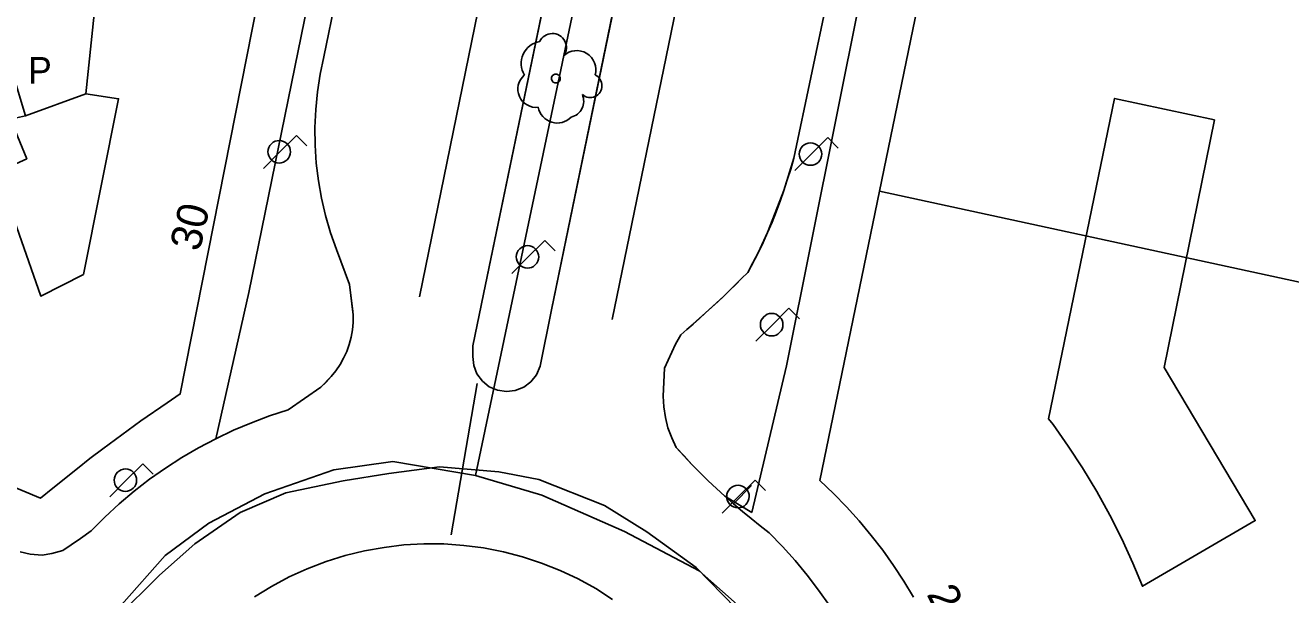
# Model space of a CAD drawing. Extents: x 282771 to 285132, y 4823109 to 4825496.
# Drawn here: x 284976.4 to 285048.2, y 4823452.2 to 4823484.5 of the extents above; entities that cross this region are included whole.
import ezdxf

# ---------------------------------------------------------------- set-up
doc = ezdxf.new("R2010")
doc.units = 0
for name, color, linetype in [('ACERA-BORDILLO', 7, 'Continuous'), ('ACERA-INTERIOR', 7, 'Continuous'), ('ARBOL', 7, 'Continuous'), ('BORDILLO', 7, 'Continuous'), ('CALLE-EJE', 7, 'Continuous'), ('EDIFICIO', 7, 'Continuous'), ('FAROLA', 7, 'Continuous'), ('INTERIOR-EDIFICIO', 7, 'Continuous'), ('MEDIANERA', 7, 'Continuous'), ('NUM-PORTAL', 7, 'Continuous'), ('SENAL-VIARIA', 7, 'Continuous'), ('TXT-ALTURA-EDIFICIO', 7, 'Continuous'), ('ZONA-VERDE', 7, 'Continuous')]:
    doc.layers.add(name, color=color, linetype=linetype)

msp = doc.modelspace()

# ---------------------------------------------------------------- linework, layer by layer
at = {"layer": 'ACERA-BORDILLO'}
for points in [[(284993.374, 4823482.693), (284993.164, 4823481.703), (284993.004, 4823480.703), (284992.914, 4823479.693), (284992.864, 4823478.683), (284992.874, 4823477.673), (284992.944, 4823476.663), (284993.063, 4823475.663), (284993.233, 4823474.663), (284993.463, 4823473.683), (284993.743, 4823472.713), (284994.083, 4823471.763), (284994.823, 4823469.773), (284995.043, 4823468.053), (284995.033, 4823467.623), (284994.993, 4823467.203), (284994.923, 4823466.793), (284994.813, 4823466.383), (284994.673, 4823465.983), (284994.493, 4823465.603), (284994.293, 4823465.233), (284994.053, 4823464.883), (284993.793, 4823464.553), (284993.503, 4823464.243), (284993.193, 4823463.963), (284991.353, 4823462.663), (284990.293, 4823462.323), (284989.263, 4823461.932), (284988.243, 4823461.512), (284987.243, 4823461.032), (284986.263, 4823460.522), (284985.313, 4823459.962), (284984.383, 4823459.362), (284983.483, 4823458.732), (284982.603, 4823458.052), (284981.763, 4823457.342), (284980.953, 4823456.592), (284980.173, 4823455.802), (284979.571, 4823455.383), (284979.033, 4823455.007), (284978.556, 4823454.702), (284977.936, 4823454.52), (284977.388, 4823454.428), (284976.708, 4823454.489), (284976.14, 4823454.611)], [(285020.024, 4823476.943), (285019.854, 4823476.323), (285019.664, 4823475.713), (285019.474, 4823475.103), (285019.264, 4823474.503), (285019.034, 4823473.903), (285018.804, 4823473.313), (285018.544, 4823472.733), (285018.284, 4823472.153), (285018.004, 4823471.573), (285017.714, 4823471.013), (285017.414, 4823470.453), (285017.073, 4823470.113), (285016.744, 4823469.783), (285016.403, 4823469.453), (285016.063, 4823469.123), (285015.723, 4823468.803), (285015.373, 4823468.483), (285015.023, 4823468.163), (285014.673, 4823467.843), (285014.323, 4823467.533), (285013.963, 4823467.223), (285013.613, 4823466.923), (285013.313, 4823466.393), (285012.705, 4823465.031), (285012.623, 4823463.453), (285012.653, 4823462.843), (285012.753, 4823462.243), (285012.893, 4823461.653), (285013.103, 4823461.083), (285013.363, 4823460.533), (285013.803, 4823460.053), (285014.253, 4823459.573), (285014.703, 4823459.113), (285015.173, 4823458.653), (285015.643, 4823458.213), (285016.123, 4823457.773), (285016.613, 4823457.343), (285017.113, 4823456.913), (285017.613, 4823456.503), (285018.123, 4823456.093), (285018.643, 4823455.703), (285019.383, 4823454.923), (285020.103, 4823454.133), (285020.783, 4823453.303), (285021.433, 4823452.453), (285022.053, 4823451.573)], [(284989.433, 4823452.062), (284990.403, 4823452.662), (284991.403, 4823453.192), (284992.433, 4823453.662), (284993.493, 4823454.062), (284994.573, 4823454.402), (284995.673, 4823454.672), (284996.793, 4823454.873), (284997.913, 4823455.013), (284999.043, 4823455.073), (285000.183, 4823455.063), (285001.313, 4823454.983), (285002.433, 4823454.843), (285003.553, 4823454.623), (285004.643, 4823454.333), (285005.723, 4823453.983), (285006.773, 4823453.563), (285007.803, 4823453.083), (285008.793, 4823452.533), (285009.753, 4823451.923)]]:
    msp.add_lwpolyline(points, dxfattribs=at)
at = {"layer": 'ACERA-INTERIOR'}
for p, q in [((285017.635, 4823458.374), (285016.613, 4823457.343)), ((285017.638, 4823458.378), (285017.635, 4823458.374))]:
    msp.add_line(p, q, dxfattribs=at)
at = {"layer": 'ARBOL'}
for centre, major_axis, start_param, end_param in [((285006.332, 4823483.212), (0.451, 0.657), 4.68816, 8.004785), ((285005.841, 4823482.306), (0.72, 1.05), 0.779849, 2.71309), ((285007.72, 4823481.953), (0.614, 0.895), 5.037087, 7.637165), ((285005.417, 4823480.858), (-0.587, -0.857), 4.455679, 6.999358), ((285008.477, 4823481.05), (-0.38, -0.554), 6.16775, 9.583984), ((285007.177, 4823480.172), (0.529, 0.772), 3.983685, 5.72087), ((285006.615, 4823480.029), (-0.62, -0.905), 5.499203, 7.683034)]:
    msp.add_ellipse(centre, major_axis=major_axis, ratio=0.999979, start_param=start_param, end_param=end_param, dxfattribs=at)
msp.add_ellipse((285006.528, 4823481.458), major_axis=(-0.144, -0.21), ratio=0.999979, dxfattribs=at)
at = {"layer": 'BORDILLO'}
for p, q in [((285005.633, 4823465.143), (285006.29, 4823468.331)), ((285001.813, 4823466.073), (285001.817, 4823466.072))]:
    msp.add_line(p, q, dxfattribs=at)
for points in [[(285006.29, 4823468.331), (285026.464, 4823566.344), (285039.245, 4823629.615), (285039.175, 4823630.025), (285039.015, 4823630.425), (285038.765, 4823630.775), (285038.455, 4823631.055), (285038.085, 4823631.265), (285037.675, 4823631.385), (285037.255, 4823631.415), (285036.835, 4823631.355), (285036.445, 4823631.195), (285036.085, 4823630.965), (285035.805, 4823630.655), (285023.794, 4823572.054), (285002.42, 4823469.221)], [(285002.42, 4823469.221), (285001.813, 4823466.303), (285001.817, 4823466.073)], [(285005.633, 4823465.143), (285005.433, 4823464.663), (285005.113, 4823464.263), (285004.713, 4823463.963), (285004.233, 4823463.773), (285003.733, 4823463.713), (285003.223, 4823463.783), (285002.753, 4823463.983), (285002.363, 4823464.303), (285002.053, 4823464.713), (285001.873, 4823465.193), (285001.823, 4823465.703), (285001.817, 4823466.073)]]:
    msp.add_lwpolyline(points, dxfattribs=at)
at = {"layer": 'CALLE-EJE'}
for points in [[(285001.973, 4823458.943), (285020.684, 4823547.844)], [(285001.973, 4823458.943), (284997.28, 4823459.749), (284993.932, 4823459.271), (284990.027, 4823457.916), (284986.839, 4823456.242), (284984.368, 4823454.409), (284981.897, 4823451.619), (284979.586, 4823448.511), (284977.753, 4823445.163), (284975.863, 4823440.332)], [(285019.783, 4823421.212), (285022.693, 4823436.733), (285022.704, 4823438.389), (285022.386, 4823440.621), (285021.27, 4823444.048), (285019.835, 4823447.555), (285018.162, 4823450.185), (285016.647, 4823451.779), (285014.655, 4823453.532), (285010.431, 4823455.764), (285005.728, 4823457.836), (285001.973, 4823458.943)]]:
    msp.add_lwpolyline(points, dxfattribs=at)
at = {"layer": 'EDIFICIO'}
for points in [[(284974.613, 4823458.782), (284977.303, 4823457.662), (284977.993, 4823458.232), (284979.393, 4823459.352), (284980.103, 4823459.902), (284980.823, 4823460.452), (284981.543, 4823460.992), (284982.263, 4823461.522), (284982.993, 4823462.042), (284984.473, 4823463.062), (284985.223, 4823463.572), (284997.504, 4823525.763), (284984.644, 4823527.873), (284988.324, 4823543.523), (284987.054, 4823546.633), (284969.234, 4823548.523)], [(285028.914, 4823494.603), (285024.894, 4823475.073), (285021.513, 4823458.663), (285022.283, 4823457.923), (285023.023, 4823457.163), (285023.733, 4823456.373), (285024.423, 4823455.553), (285025.073, 4823454.713), (285025.683, 4823453.843), (285026.273, 4823452.953), (285026.823, 4823452.043)]]:
    msp.add_lwpolyline(points, dxfattribs=at)
at = {"layer": 'FAROLA'}
for p, q in [((284991.819, 4823478.232), (284990.879, 4823477.302)), ((284992.409, 4823477.642), (284991.819, 4823478.232)), ((285021.954, 4823478.103), (285021.014, 4823477.173)), ((285022.544, 4823477.513), (285021.954, 4823478.103)), ((284990.879, 4823477.302), (284989.949, 4823476.362)), ((285021.014, 4823477.173), (285020.084, 4823476.233)), ((285005.903, 4823472.273), (285004.963, 4823471.343)), ((285006.493, 4823471.683), (285005.903, 4823472.273)), ((285004.963, 4823471.343), (285004.033, 4823470.403)), ((285019.756, 4823468.429), (285018.816, 4823467.499)), ((285020.346, 4823467.839), (285019.756, 4823468.429)), ((285018.816, 4823467.499), (285017.886, 4823466.559)), ((284983.093, 4823459.612), (284982.153, 4823458.682)), ((284983.683, 4823459.022), (284983.093, 4823459.612)), ((284982.153, 4823458.682), (284981.223, 4823457.742)), ((285017.843, 4823458.683), (285016.903, 4823457.753)), ((285018.433, 4823458.093), (285017.843, 4823458.683)), ((285016.903, 4823457.753), (285015.973, 4823456.813))]:
    msp.add_line(p, q, dxfattribs=at)
for centre in [(285020.974, 4823477.173), (285018.776, 4823467.499)]:
    msp.add_circle(centre, 0.638, dxfattribs=at)
for centre, major_axis in [((284990.839, 4823477.302), (0.361, 0.526)), ((285004.923, 4823471.343), (0.361, 0.526)), ((284982.113, 4823458.682), (0.361, 0.525)), ((285016.863, 4823457.753), (0.361, 0.526))]:
    msp.add_ellipse(centre, major_axis=major_axis, ratio=0.999979, dxfattribs=at)
at = {"layer": 'INTERIOR-EDIFICIO'}
for points in [[(284974.744, 4823484.933), (284976.443, 4823479.343), (284975.593, 4823479.153), (284976.513, 4823476.903), (284974.833, 4823476.152), (284977.313, 4823469.122), (284979.743, 4823470.352), (284981.724, 4823480.313), (284979.864, 4823480.593), (284980.344, 4823485.103), (284977.514, 4823486.053)], [(285041.042, 4823465.065), (285046.206, 4823456.393), (285039.805, 4823452.663), (285039.264, 4823453.969), (285038.638, 4823455.35), (285037.953, 4823456.705), (285037.224, 4823458.034), (285036.414, 4823459.375), (285035.599, 4823460.604), (285034.737, 4823461.833), (285034.485, 4823462.158), (285038.228, 4823480.328), (285043.889, 4823479.111), (285041.042, 4823465.065)]]:
    msp.add_lwpolyline(points, dxfattribs=at)
at = {"layer": 'MEDIANERA'}
for p, q in [((284976.443, 4823479.343), (284979.864, 4823480.593)), ((285024.894, 4823475.073), (285054.034, 4823468.753))]:
    msp.add_line(p, q, dxfattribs=at)
at = {"layer": 'SENAL-VIARIA'}
for p, q in [((285006.314, 4823505.865), (284998.789, 4823469.077)), ((285009.722, 4823467.791), (285016.981, 4823503.007)), ((285002.068, 4823464.171), (285000.599, 4823455.573))]:
    msp.add_line(p, q, dxfattribs=at)
msp.add_lwpolyline([(284981.6, 4823450.877), (284984.056, 4823453.302), (284986.045, 4823455.075), (284988.625, 4823456.848), (284991.205, 4823457.967), (284994.468, 4823458.651), (284997.048, 4823459.056), (284999.939, 4823459.429), (285003.296, 4823459.149), (285005.565, 4823458.713), (285009.295, 4823457.252), (285011.688, 4823455.759), (285014.486, 4823453.738), (285016.755, 4823451.396)], dxfattribs=at)
at = {"layer": 'ZONA-VERDE'}
for p, q in [((285002.42, 4823469.221), (285023.794, 4823572.054)), ((285026.464, 4823566.344), (285006.29, 4823468.331)), ((285027.012, 4823501.961), (285019.613, 4823465.163)), ((284993.374, 4823482.693), (284997.054, 4823500.683)), ((285020.024, 4823476.943), (285025.094, 4823500.883)), ((285019.474, 4823475.103), (285020.024, 4823476.943)), ((285018.543, 4823472.733), (285019.474, 4823475.103)), ((285018.003, 4823471.573), (285018.543, 4823472.733)), ((285016.063, 4823469.123), (285017.073, 4823470.113)), ((285015.023, 4823468.163), (285016.063, 4823469.123)), ((285006.29, 4823468.331), (285006.283, 4823468.333)), ((285013.963, 4823467.223), (285015.023, 4823468.163)), ((285012.705, 4823465.031), (285013.313, 4823466.393)), ((285019.613, 4823465.163), (285017.651, 4823456.851)), ((285017.651, 4823456.851), (285016.123, 4823457.773)), ((284997.913, 4823455.013), (284999.043, 4823455.073)), ((284999.043, 4823455.073), (285000.183, 4823455.063)), ((285000.183, 4823455.063), (285001.313, 4823454.983)), ((284993.493, 4823454.063), (284994.573, 4823454.403)), ((284994.573, 4823454.403), (284995.673, 4823454.673)), ((284995.673, 4823454.673), (284996.793, 4823454.873)), ((284996.793, 4823454.873), (284997.913, 4823455.013)), ((285001.313, 4823454.983), (285002.433, 4823454.843)), ((285002.433, 4823454.843), (285003.553, 4823454.623)), ((285003.553, 4823454.623), (285004.643, 4823454.333)), ((285004.643, 4823454.333), (285005.723, 4823453.983)), ((284991.403, 4823453.192), (284992.433, 4823453.662)), ((284992.433, 4823453.662), (284993.493, 4823454.063)), ((285005.723, 4823453.983), (285006.773, 4823453.563)), ((284990.403, 4823452.662), (284991.403, 4823453.192)), ((285006.773, 4823453.563), (285007.803, 4823453.083)), ((285007.803, 4823453.083), (285008.793, 4823452.533)), ((284989.433, 4823452.062), (284990.403, 4823452.662)), ((285008.793, 4823452.533), (285009.753, 4823451.923))]:
    msp.add_line(p, q, dxfattribs=at)
for points in [[(284997.121, 4823508.496), (284989.106, 4823469.318), (284987.243, 4823461.032), (284988.243, 4823461.512), (284989.263, 4823461.932), (284990.293, 4823462.323), (284991.353, 4823462.663), (284993.193, 4823463.963), (284993.793, 4823464.553), (284994.053, 4823464.883), (284994.293, 4823465.233), (284994.493, 4823465.603), (284994.673, 4823465.983), (284994.813, 4823466.383), (284994.923, 4823466.793), (284994.993, 4823467.203), (284995.033, 4823467.623), (284995.043, 4823468.053), (284995.019, 4823468.244)], [(284995.019, 4823468.244), (284994.823, 4823469.773), (284994.083, 4823471.763), (284993.743, 4823472.713), (284993.463, 4823473.683), (284993.233, 4823474.663), (284993.063, 4823475.663), (284992.944, 4823476.663), (284992.874, 4823477.673), (284992.864, 4823478.683), (284992.914, 4823479.693), (284993.004, 4823480.703), (284993.164, 4823481.703), (284993.374, 4823482.693)], [(285017.073, 4823470.113), (285017.414, 4823470.453), (285018.003, 4823471.573)], [(285006.283, 4823468.333), (285005.633, 4823465.143), (285005.433, 4823464.663), (285005.113, 4823464.263), (285004.713, 4823463.963), (285004.233, 4823463.773), (285003.733, 4823463.713), (285003.223, 4823463.783), (285002.753, 4823463.983), (285002.363, 4823464.303), (285002.053, 4823464.713), (285001.873, 4823465.193), (285001.823, 4823465.703), (285001.813, 4823466.303), (285002.42, 4823469.221)], [(285013.313, 4823466.393), (285013.613, 4823466.923), (285013.963, 4823467.223)], [(285016.123, 4823457.773), (285015.173, 4823458.653), (285014.253, 4823459.573), (285013.363, 4823460.533), (285013.103, 4823461.083), (285012.893, 4823461.653), (285012.753, 4823462.243), (285012.653, 4823462.843), (285012.623, 4823463.453), (285012.705, 4823465.031)]]:
    msp.add_lwpolyline(points, dxfattribs=at)

# ---------------------------------------------------------------- texts
at = {"layer": 'NUM-PORTAL'}
for s, rotation, p in [('30', 76.92961, (284986.319, 4823471.594)), ('29', 296.58801, (285027.544, 4823452.224))]:
    msp.add_text(s, height=1.75, rotation=rotation, dxfattribs=at).set_placement(p)
at = {"layer": 'TXT-ALTURA-EDIFICIO'}
msp.add_text('P', height=1.5, rotation=0.00059, dxfattribs=at).set_placement((284976.598, 4823481.173))

doc.saveas('drawing.dxf')
